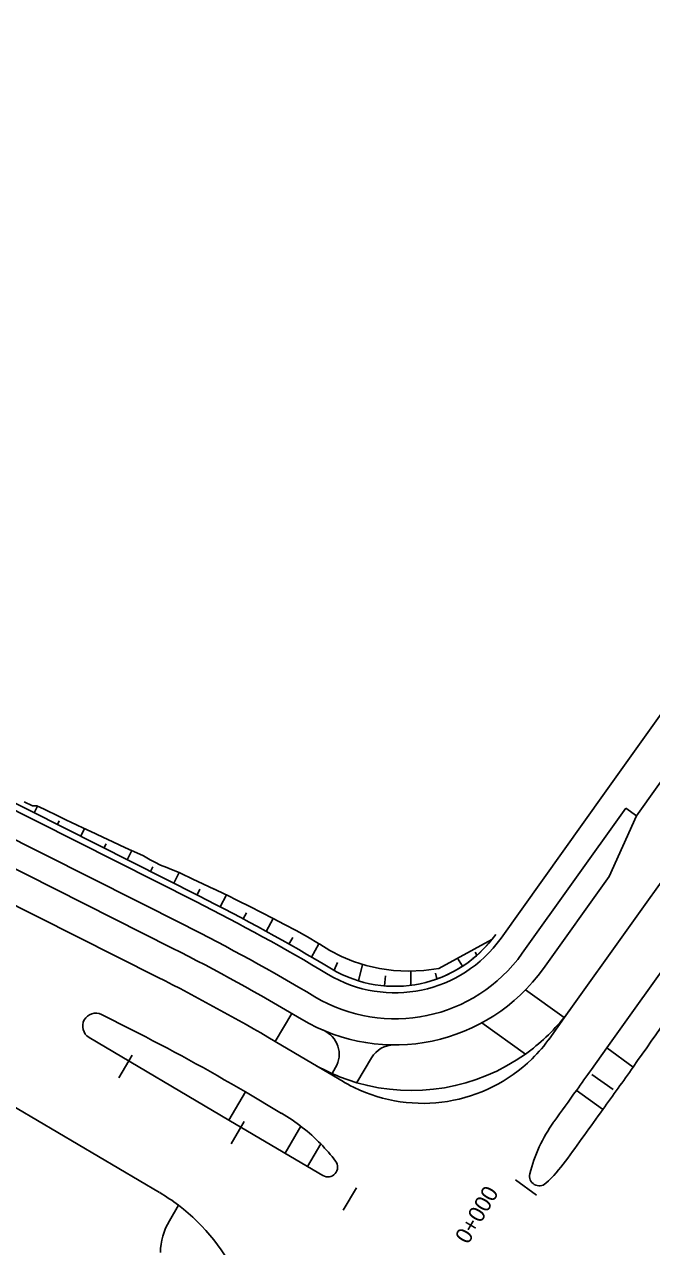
# Model space of a CAD drawing. Extents: x 6503541 to 6503743, y 5888004 to 5888145.
# Drawn here: x 6503698.981 to 6503700.136, y 5888108.114 to 5888110.365 of the extents above; entities that cross this region are included whole.
import ezdxf

# ---------------------------------------------------------------- set-up
doc = ezdxf.new("R2010")
doc.units = 0
doc.layers.add('12', color=7, linetype='Continuous')

msp = doc.modelspace()

# ---------------------------------------------------------------- linework, layer by layer
at = {"layer": '12'}
for p, q in [((6503700.6403, 5888109.7781), (6503700.0492, 5888108.9493)), ((6503700.6989, 5888109.7363), (6503700.1078, 5888108.9075)), ((6503698.2979, 5888109.2525), (6503699.2962, 5888108.7494)), ((6503698.2763, 5888109.2096), (6503699.2746, 5888108.7065)), ((6503698.2547, 5888109.1668), (6503699.253, 5888108.6636)), ((6503698.4624, 5888109.183), (6503699.3018, 5888108.76)), ((6503700.3979, 5888109.1282), (6503699.9871, 5888108.5523)), ((6503698.3226, 5888109.0654), (6503699.226, 5888108.6101)), ((6503700.0492, 5888108.9493), (6503699.8585, 5888108.682)), ((6503700.0882, 5888108.9214), (6503699.8976, 5888108.6541)), ((6503700.0882, 5888108.9214), (6503700.1078, 5888108.9075)), ((6503700.1078, 5888108.9075), (6503700.0576, 5888108.7958)), ((6503700.3215, 5888108.8558), (6503700.0533, 5888108.4797)), ((6503700.0576, 5888108.7958), (6503699.9367, 5888108.6262)), ((6503699.811, 5888108.656), (6503699.8141, 5888108.6505)), ((6503699.7785, 5888108.645), (6503699.7875, 5888108.6302)), ((6503699.7378, 5888108.6175), (6503699.7405, 5888108.6068)), ((6503699.9034, 5888108.5865), (6503699.9746, 5888108.5357)), ((6503698.6652, 5888108.5466), (6503699.2297, 5888108.2133)), ((6503699.1227, 5888108.5412), (6503699.1774, 5888108.5136)), ((6503699.4732, 5888108.5433), (6503699.4427, 5888108.4917)), ((6503699.9751, 5888108.5354), (6503699.947, 5888108.496)), ((6503699.9871, 5888108.5523), (6503699.9751, 5888108.5354)), ((6503699.8231, 5888108.5258), (6503699.9035, 5888108.4685)), ((6503699.0997, 5888108.4991), (6503699.3573, 5888108.347)), ((6503699.4426, 5888108.4917), (6503699.511, 5888108.4513)), ((6503700.0533, 5888108.4797), (6503700.0251, 5888108.4402)), ((6503700.0533, 5888108.4797), (6503700.1018, 5888108.4446)), ((6503699.511, 5888108.4513), (6503699.5679, 5888108.4178)), ((6503699.593, 5888108.4158), (6503699.6201, 5888108.4617)), ((6503699.5472, 5888108.4326), (6503699.5538, 5888108.4437)), ((6503699.997, 5888108.4019), (6503700.0456, 5888108.3668)), ((6503699.3573, 5888108.347), (6503699.3878, 5888108.3987)), ((6503699.3877, 5888108.3987), (6503699.4544, 5888108.3593)), ((6503699.3573, 5888108.347), (6503699.502, 5888108.2616)), ((6503699.4606, 5888108.286), (6503699.4898, 5888108.3354)), ((6503699.502, 5888108.2616), (6503699.5264, 5888108.3029)), ((6503699.502, 5888108.2616), (6503699.5303, 5888108.2448)), ((6503699.2477, 5888108.1613), (6503699.2645, 5888108.1899))]:
    msp.add_line(p, q, dxfattribs=at)
for points in [[(6503698.9802, 5888108.9333), (6503698.9954, 5888108.9256), (6503699.0036, 5888108.9257), (6503699.0169, 5888108.9196), (6503699.0254, 5888108.9154), (6503699.0363, 5888108.9102), (6503699.0471, 5888108.905), (6503699.0558, 5888108.9008), (6503699.0688, 5888108.8945), (6503699.0753, 5888108.8914), (6503699.0906, 5888108.8841), (6503699.0926, 5888108.8832), (6503699.0948, 5888108.8821), (6503699.1124, 5888108.8739), (6503699.1144, 5888108.8729), (6503699.1341, 5888108.8637), (6503699.1342, 5888108.8637), (6503699.1537, 5888108.8546), (6503699.1561, 5888108.8535), (6503699.1733, 5888108.8455), (6503699.178, 5888108.8434), (6503699.193, 5888108.8364), (6503699.1999, 5888108.8333), (6503699.2121, 5888108.8265), (6503699.2209, 5888108.8217), (6503699.2314, 5888108.8167), (6503699.243, 5888108.8119), (6503699.2515, 5888108.8084), (6503699.2654, 5888108.8027), (6503699.2715, 5888108.7998), (6503699.2873, 5888108.7925), (6503699.2911, 5888108.7907), (6503699.3091, 5888108.7822), (6503699.3107, 5888108.7815), (6503699.3303, 5888108.7722), (6503699.3309, 5888108.7719), (6503699.3498, 5888108.7629), (6503699.3526, 5888108.7615), (6503699.3743, 5888108.751), (6503699.3956, 5888108.74), (6503699.4172, 5888108.7293), (6503699.4386, 5888108.7184), (6503699.4599, 5888108.7073), (6503699.4811, 5888108.696), (6503699.5022, 5888108.6845), (6503699.5226, 5888108.6719), (6503699.5246, 5888108.6707), (6503699.5431, 5888108.6594), (6503699.5644, 5888108.6482), (6503699.5867, 5888108.6387), (6503699.6102, 5888108.6314), (6503699.6348, 5888108.6258), (6503699.6606, 5888108.6223), (6503699.6877, 5888108.621), (6503699.7164, 5888108.6223), (6503699.7442, 5888108.6262), (6503699.8418, 5888108.6797)], [(6503698.9985, 5888108.9129), (6503699.0047, 5888108.9252)], [(6503699.0414, 5888108.8912), (6503699.0447, 5888108.8979)], [(6503699.0843, 5888108.8696), (6503699.0914, 5888108.8837)], [(6503699.1271, 5888108.848), (6503699.131, 5888108.8557)], [(6503699.17, 5888108.8264), (6503699.1784, 5888108.8432)], [(6503699.2129, 5888108.8048), (6503699.2171, 5888108.8132)], [(6503699.2557, 5888108.7832), (6503699.2655, 5888108.8027)], [(6503699.2986, 5888108.7616), (6503699.3038, 5888108.7719)], [(6503699.3413, 5888108.7398), (6503699.3526, 5888108.7615)], [(6503699.3838, 5888108.7174), (6503699.3898, 5888108.7287)], [(6503699.426, 5888108.6945), (6503699.439, 5888108.7182)], [(6503699.4679, 5888108.6711), (6503699.4748, 5888108.6834)], [(6503699.5095, 5888108.6472), (6503699.523, 5888108.6717)], [(6503699.551, 5888108.6228), (6503699.5572, 5888108.637)], [(6503699.5958, 5888108.6035), (6503699.6036, 5888108.6335)], [(6503699.6438, 5888108.5941), (6503699.6456, 5888108.6124)], [(6503699.6923, 5888108.5952), (6503699.6925, 5888108.6213)], [(6503699.179, 5888108.4662), (6503699.1546, 5888108.4249)], [(6503700.065, 5888108.4031), (6503700.0259, 5888108.431)], [(6503699.3856, 5888108.3442), (6503699.3612, 5888108.3029)], [(6503699.5923, 5888108.2222), (6503699.5679, 5888108.1808)], [(6503699.9241, 5888108.2084), (6503699.8854, 5888108.2368)]]:
    msp.add_lwpolyline(points, dxfattribs=at)
for centre, radius, start, end in [((6503685.5719, 5888118.4473), 17.9412, 322.48762, 351.89568), ((6503685.5719, 5888118.4473), 17.9652, 322.48762, 351.89568), ((6503685.5719, 5888118.4473), 18.0348, 322.48762, 351.89568), ((6503685.5719, 5888118.4473), 18.0588, 322.48762, 351.89568), ((6503691.2921, 5888114.6711), 10.788, 324.74832, 327.21063), ((6503697.5628, 5888105.3094), 3.864, 59.1173, 63.253), ((6503697.5572, 5888105.2988), 3.864, 59.1274, 63.253), ((6503697.5572, 5888105.2988), 3.816, 59.1275, 63.253), ((6503699.6631, 5888108.8213), 0.24, 239.1274, 324.5049), ((6503699.6631, 5888108.8213), 0.228, 239.1274, 324.5049), ((6503699.6631, 5888108.8213), 0.228, 288.1318, 321.6085), ((6503697.5572, 5888105.2988), 3.768, 59.1273, 63.253), ((6503699.6631, 5888108.8213), 0.288, 239.1265, 324.5049), ((6503699.6631, 5888108.8213), 0.336, 239.1282, 324.5049), ((6503697.5572, 5888105.2988), 3.708, 59.4389, 63.253), ((6503699.1119, 5888108.5198), 0.024, 63.253, 239.4389), ((6503699.694, 5888108.7613), 0.36, 305.5764, 321.1959), ((6503699.694, 5888108.7613), 0.36, 321.1959, 324.5049), ((6503697.5572, 5888105.2988), 3.6, 59.4389, 63.253), ((6503699.5124, 5888108.4681), 0.048, 329.4389, 66.8933), ((6503699.7143, 5888108.6657), 0.288, 314.3601, 324.5049), ((6503699.694, 5888108.7613), 0.36, 253.7026, 305.5764), ((6503699.6615, 5888108.4373), 0.048, 89.7528, 149.4389), ((6503699.694, 5888108.7613), 0.36, 239.4389, 253.7026), ((6503699.7143, 5888108.6657), 0.288, 243.9489, 314.3601), ((6503691.2921, 5888114.6711), 10.788, 324.49286, 324.74832), ((6503685.3946, 5888118.8742), 17.97, 324.35319, 324.50492), ((6503699.7143, 5888108.6657), 0.288, 239.4389, 243.9489), ((6503685.346, 5888118.9094), 18.03, 324.12637, 324.35243), ((6503685.3946, 5888118.8742), 18.03, 324.3527, 324.50492), ((6503699.2775, 5888108.0597), 0.348, 44.345, 59.4381), ((6503685.3946, 5888118.8742), 18.03, 323.97858, 324.3527), ((6503700.1795, 5888108.182), 0.276, 144.2795, 166.16), ((6503700.1795, 5888108.182), 0.276, 144.1262, 144.2795), ((6503699.2775, 5888108.0597), 0.348, 37.4525, 44.345), ((6503699.5395, 5888108.2603), 0.018, 239.4389, 37.4525), ((6503699.754, 5888108.4333), 0.276, 312.7179, 323.9786), ((6503699.929, 5888108.2437), 0.018, 166.16, 312.7179), ((6503699.0467, 5888107.9033), 0.36, 52.7587, 59.4389), ((6503699.0467, 5888107.9033), 0.36, 23.7774, 52.7587), ((6503699.351, 5888108.1003), 0.12, 149.4389, 178.7637)]:
    msp.add_arc(centre, radius, start, end, dxfattribs=at)

# ---------------------------------------------------------------- texts
msp.add_text('0+000', height=0.03, rotation=59.4389, dxfattribs=at).set_placement((6503699.7979, 5888108.1166))

doc.saveas('drawing.dxf')
